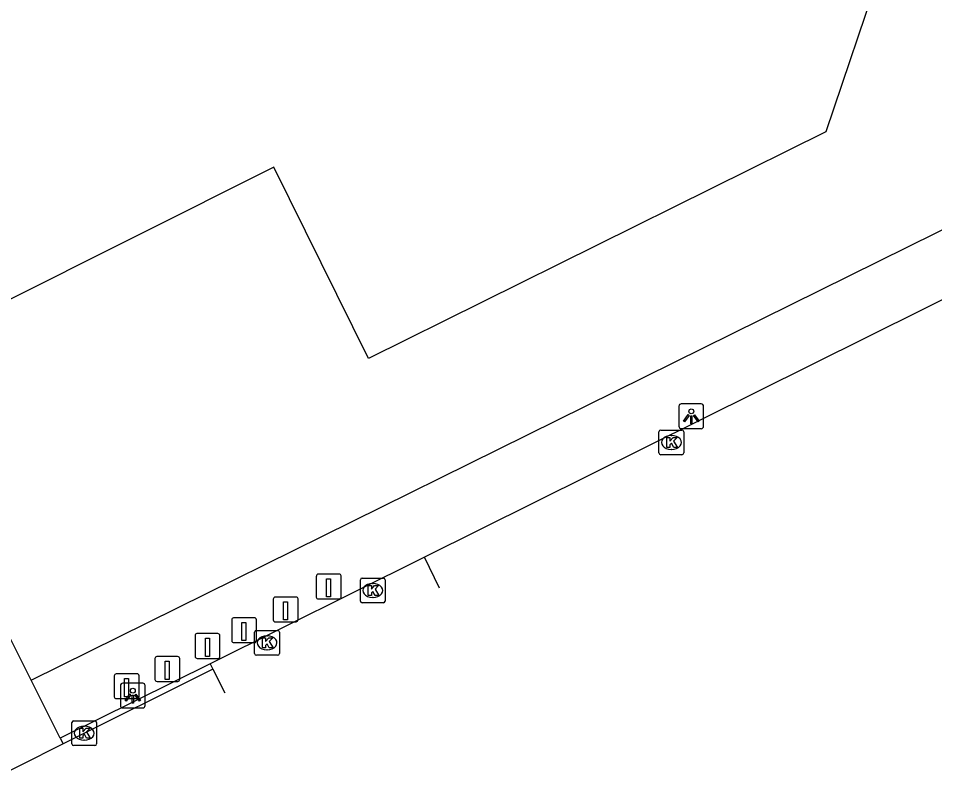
# Model space of a CAD drawing. Extents: x 157692 to 159670, y 381454 to 383289.
# Drawn here: x 158037.36 to 158074.32, y 381563.45 to 381594.48 of the extents above; entities that cross this region are included whole.
import ezdxf

# ---------------------------------------------------------------- set-up
doc = ezdxf.new("R2010")
doc.units = 0
for name, color, linetype in [('IMGEO_Fietspad_gesloten', 7, 'Continuous'), ('IMGEO_Groenvoorziening', 7, 'Continuous'), ('IMGEO_Kolk', 7, 'Continuous'), ('IMGEO_Lichtpunt', 7, 'Continuous'), ('IMGEO_Paal', 7, 'Continuous'), ('IMGEO_Pand', 7, 'Continuous'), ('IMGEO_Voetpad_open', 7, 'Continuous')]:
    doc.layers.add(name, color=color, linetype=linetype)

msp = doc.modelspace()

# ---------------------------------------------------------------- linework, layer by layer
at = {"layer": 'IMGEO_Fietspad_gesloten'}
for points in [[(158121.489, 381605.855), (158093.98, 381592.743), (158053.743, 381572.738)], [(158053.743, 381572.738), (158045.1, 381568.441)], [(158054.355, 381571.496), (158053.743, 381572.738)], [(158045.1, 381568.441), (158039.056, 381565.436)], [(158045.209, 381568.223), (158039.17, 381565.209)], [(158045.1, 381568.441), (158045.209, 381568.223)], [(158045.209, 381568.223), (158045.688, 381567.268)], [(158039.056, 381565.436), (158039.17, 381565.209)], [(158039.17, 381565.209), (158035.637, 381563.445)]]:
    msp.add_lwpolyline(points, dxfattribs=at)
at = {"layer": 'IMGEO_Groenvoorziening'}
msp.add_lwpolyline([(158037.877, 381567.782), (158119.205, 381608.005)], dxfattribs=at)
at = {"layer": 'IMGEO_Kolk'}
for p, q in [((158063.278, 381577.874), (158064.13, 381577.874)), ((158063.203, 381576.948), (158063.203, 381577.8)), ((158063.691, 381577.654), (158063.716, 381577.654)), ((158064.204, 381577.8), (158064.204, 381576.948)), ((158063.714, 381577.094), (158063.689, 381577.094)), ((158064.13, 381576.874), (158063.278, 381576.874)), ((158051.158, 381570.976), (158051.158, 381571.828)), ((158051.233, 381571.902), (158052.085, 381571.902)), ((158051.646, 381571.682), (158051.671, 381571.682)), ((158052.159, 381571.828), (158052.159, 381570.976)), ((158052.085, 381570.902), (158051.233, 381570.902)), ((158051.669, 381571.122), (158051.644, 381571.122)), ((158046.893, 381568.863), (158046.893, 381569.715)), ((158046.968, 381569.789), (158047.82, 381569.789)), ((158047.894, 381569.715), (158047.894, 381568.863)), ((158047.381, 381569.569), (158047.406, 381569.569)), ((158047.404, 381569.009), (158047.379, 381569.009)), ((158047.82, 381568.789), (158046.968, 381568.789)), ((158039.519, 381565.217), (158039.519, 381566.069)), ((158039.594, 381566.143), (158040.446, 381566.143)), ((158040.52, 381566.069), (158040.52, 381565.217)), ((158040.007, 381565.923), (158040.032, 381565.923)), ((158040.03, 381565.363), (158040.005, 381565.363)), ((158040.446, 381565.143), (158039.594, 381565.143))]:
    msp.add_line(p, q, dxfattribs=at)
for points in [[(158063.278, 381577.874), (158064.13, 381577.874)], [(158063.203, 381576.948), (158063.203, 381577.8)], [(158063.524, 381577.574), (158063.647, 381577.574), (158063.647, 381577.423), (158063.777, 381577.574), (158063.941, 381577.574), (158063.795, 381577.423), (158063.948, 381577.174), (158063.796, 381577.174), (158063.711, 381577.338), (158063.647, 381577.271), (158063.647, 381577.174), (158063.524, 381577.174), (158063.524, 381577.574)], [(158064.204, 381577.8), (158064.204, 381576.948)], [(158064.13, 381576.874), (158063.278, 381576.874)], [(158051.158, 381570.976), (158051.158, 381571.828)], [(158051.233, 381571.902), (158052.085, 381571.902)], [(158051.479, 381571.602), (158051.602, 381571.602), (158051.602, 381571.451), (158051.732, 381571.602), (158051.896, 381571.602), (158051.75, 381571.451), (158051.903, 381571.202), (158051.751, 381571.202), (158051.666, 381571.366), (158051.602, 381571.299), (158051.602, 381571.202), (158051.479, 381571.202), (158051.479, 381571.602)], [(158052.159, 381571.828), (158052.159, 381570.976)], [(158052.085, 381570.902), (158051.233, 381570.902)], [(158046.893, 381568.863), (158046.893, 381569.715)], [(158046.968, 381569.789), (158047.82, 381569.789)], [(158047.894, 381569.715), (158047.894, 381568.863)], [(158047.214, 381569.489), (158047.337, 381569.489), (158047.337, 381569.338), (158047.467, 381569.489), (158047.631, 381569.489), (158047.485, 381569.338), (158047.638, 381569.089), (158047.486, 381569.089), (158047.401, 381569.253), (158047.337, 381569.186), (158047.337, 381569.089), (158047.214, 381569.089), (158047.214, 381569.489)], [(158047.82, 381568.789), (158046.968, 381568.789)], [(158039.519, 381565.217), (158039.519, 381566.069)], [(158039.594, 381566.143), (158040.446, 381566.143)], [(158040.52, 381566.069), (158040.52, 381565.217)], [(158039.84, 381565.843), (158039.963, 381565.843), (158039.963, 381565.692), (158040.093, 381565.843), (158040.257, 381565.843), (158040.111, 381565.692), (158040.264, 381565.443), (158040.112, 381565.443), (158040.027, 381565.607), (158039.963, 381565.54), (158039.963, 381565.443), (158039.84, 381565.443), (158039.84, 381565.843)], [(158040.446, 381565.143), (158039.594, 381565.143)]]:
    msp.add_lwpolyline(points, dxfattribs=at)
for centre, start, end in [((158063.28, 381577.798), 91.552, 178.448), ((158063.28, 381577.798), 91.552, 178.448), ((158064.128, 381577.798), 1.552, 88.448), ((158064.128, 381577.798), 1.552, 88.448), ((158063.28, 381576.95), 181.552, 268.448), ((158063.28, 381576.95), 181.552, 268.448), ((158064.128, 381576.95), 271.552, 358.448), ((158064.128, 381576.95), 271.552, 358.448), ((158051.235, 381571.826), 91.552, 178.448), ((158051.235, 381571.826), 91.552, 178.448), ((158052.083, 381571.826), 1.552, 88.448), ((158052.083, 381571.826), 1.552, 88.448), ((158051.235, 381570.978), 181.552, 268.448), ((158051.235, 381570.978), 181.552, 268.448), ((158052.083, 381570.978), 271.552, 358.448), ((158052.083, 381570.978), 271.552, 358.448), ((158046.97, 381569.713), 91.552, 178.448), ((158046.97, 381569.713), 91.552, 178.448), ((158047.818, 381569.713), 1.552, 88.448), ((158047.818, 381569.713), 1.552, 88.448), ((158046.97, 381568.865), 181.552, 268.448), ((158046.97, 381568.865), 181.552, 268.448), ((158047.818, 381568.865), 271.552, 358.448), ((158047.818, 381568.865), 271.552, 358.448), ((158039.596, 381566.067), 91.552, 178.448), ((158039.596, 381566.067), 91.552, 178.448), ((158040.444, 381566.067), 1.552, 88.448), ((158040.444, 381566.067), 1.552, 88.448), ((158039.596, 381565.219), 181.552, 268.448), ((158039.596, 381565.219), 181.552, 268.448), ((158040.444, 381565.219), 271.552, 358.448), ((158040.444, 381565.219), 271.552, 358.448)]:
    msp.add_arc(centre, 0.0765, start, end, dxfattribs=at)
for centre, major_axis, ratio, start_param, end_param in [((158063.69, 381577.374), (-0.387, 0.002), 0.722429, 4.712389, 7.853982), ((158063.715, 381577.374), (-0.39, 0.002), 0.717154, 1.570796, 4.712389), ((158051.645, 381571.402), (-0.387, 0.002), 0.722429, 4.712389, 7.853982), ((158051.67, 381571.402), (-0.39, 0.002), 0.717154, 1.570796, 4.712389), ((158047.38, 381569.289), (-0.387, 0.002), 0.722429, 4.712389, 7.853982), ((158047.405, 381569.289), (-0.39, 0.002), 0.717154, 1.570796, 4.712389), ((158040.006, 381565.643), (-0.387, 0.002), 0.722429, 4.712389, 7.853982), ((158040.031, 381565.643), (-0.39, 0.002), 0.717154, 1.570796, 4.712389)]:
    msp.add_ellipse(centre, major_axis=major_axis, ratio=ratio, start_param=start_param, end_param=end_param, dxfattribs=at)
at = {"layer": 'IMGEO_Lichtpunt'}
for p, q in [((158064.009, 381578.83), (158064.009, 381578.023)), ((158064.009, 381578.83), (158064.009, 381578.023)), ((158064.911, 381578.925), (158064.103, 381578.925)), ((158064.911, 381578.925), (158064.103, 381578.925)), ((158065.005, 381578.023), (158065.005, 381578.83)), ((158065.005, 381578.023), (158065.005, 381578.83)), ((158064.103, 381577.929), (158064.911, 381577.929)), ((158064.103, 381577.929), (158064.911, 381577.929)), ((158041.482, 381567.561), (158041.482, 381566.754)), ((158041.482, 381567.561), (158041.482, 381566.754)), ((158042.384, 381567.656), (158041.576, 381567.656)), ((158042.384, 381567.656), (158041.576, 381567.656)), ((158042.478, 381566.754), (158042.478, 381567.561)), ((158042.478, 381566.754), (158042.478, 381567.561)), ((158041.576, 381566.66), (158042.384, 381566.66)), ((158041.576, 381566.66), (158042.384, 381566.66))]:
    msp.add_line(p, q, dxfattribs=at)
for points in [[(158064.383, 381578.494), (158064.422, 381578.466), (158064.234, 381578.204), (158064.196, 381578.231), (158064.383, 381578.494)], [(158064.485, 381578.446), (158064.532, 381578.446), (158064.532, 381578.124), (158064.485, 381578.124), (158064.485, 381578.446)], [(158064.595, 381578.466), (158064.633, 381578.493), (158064.82, 381578.231), (158064.781, 381578.203), (158064.595, 381578.466)], [(158041.856, 381567.225), (158041.895, 381567.197), (158041.707, 381566.935), (158041.669, 381566.962), (158041.856, 381567.225)], [(158041.958, 381567.177), (158042.005, 381567.177), (158042.005, 381566.855), (158041.958, 381566.855), (158041.958, 381567.177)], [(158042.068, 381567.197), (158042.106, 381567.224), (158042.293, 381566.962), (158042.254, 381566.934), (158042.068, 381567.197)]]:
    msp.add_lwpolyline(points, dxfattribs=at)
for centre in [(158064.508, 381578.628), (158041.981, 381567.359)]:
    msp.add_circle(centre, 0.0994, dxfattribs=at)
for centre, start, end in [((158064.103, 381578.83), 90, 180), ((158064.103, 381578.83), 90, 180), ((158064.911, 381578.83), 0, 90), ((158064.911, 381578.83), 0, 90), ((158064.103, 381578.023), 180, 270), ((158064.103, 381578.023), 180, 270), ((158064.911, 381578.023), 270, 0), ((158064.911, 381578.023), 270, 360), ((158041.576, 381567.561), 90, 180), ((158041.576, 381567.561), 90, 180), ((158042.384, 381567.561), 0, 90), ((158042.384, 381567.561), 0, 90), ((158041.576, 381566.754), 180, 270), ((158041.576, 381566.754), 180, 270), ((158042.384, 381566.754), 270, 0), ((158042.384, 381566.754), 270, 360)]:
    msp.add_arc(centre, 0.0946, start, end, dxfattribs=at)
at = {"layer": 'IMGEO_Paal'}
for p, q in [((158049.382, 381571.978), (158049.382, 381571.137)), ((158049.382, 381571.978), (158049.382, 381571.137)), ((158050.298, 381572.062), (158049.457, 381572.062)), ((158050.298, 381572.062), (158049.457, 381572.062)), ((158050.382, 381571.146), (158050.382, 381571.987)), ((158050.382, 381571.146), (158050.382, 381571.987)), ((158047.646, 381571.052), (158047.646, 381570.211)), ((158047.646, 381571.052), (158047.646, 381570.211)), ((158048.562, 381571.136), (158047.721, 381571.136)), ((158048.562, 381571.136), (158047.721, 381571.136)), ((158048.646, 381570.22), (158048.646, 381571.061)), ((158048.646, 381570.22), (158048.646, 381571.061)), ((158049.466, 381571.062), (158050.307, 381571.062)), ((158049.466, 381571.062), (158050.307, 381571.062)), ((158045.968, 381570.212), (158045.968, 381569.371)), ((158045.968, 381570.212), (158045.968, 381569.371)), ((158046.884, 381570.296), (158046.043, 381570.296)), ((158046.884, 381570.296), (158046.043, 381570.296)), ((158046.968, 381569.38), (158046.968, 381570.221)), ((158046.968, 381569.38), (158046.968, 381570.221)), ((158047.73, 381570.136), (158048.571, 381570.136)), ((158047.73, 381570.136), (158048.571, 381570.136)), ((158044.492, 381569.576), (158044.492, 381568.735)), ((158044.492, 381569.576), (158044.492, 381568.735)), ((158045.408, 381569.66), (158044.567, 381569.66)), ((158045.408, 381569.66), (158044.567, 381569.66)), ((158045.492, 381568.744), (158045.492, 381569.585)), ((158045.492, 381568.744), (158045.492, 381569.585)), ((158046.052, 381569.296), (158046.893, 381569.296)), ((158046.052, 381569.296), (158046.893, 381569.296)), ((158042.872, 381568.65), (158042.872, 381567.809)), ((158042.872, 381568.65), (158042.872, 381567.809)), ((158043.788, 381568.734), (158042.947, 381568.734)), ((158043.788, 381568.734), (158042.947, 381568.734)), ((158043.872, 381567.818), (158043.872, 381568.659)), ((158043.872, 381567.818), (158043.872, 381568.659)), ((158044.576, 381568.66), (158045.417, 381568.66)), ((158044.576, 381568.66), (158045.417, 381568.66)), ((158041.233, 381567.952), (158041.233, 381567.111)), ((158041.233, 381567.952), (158041.233, 381567.111)), ((158042.149, 381568.036), (158041.308, 381568.036)), ((158042.149, 381568.036), (158041.308, 381568.036)), ((158042.233, 381567.12), (158042.233, 381567.961)), ((158042.233, 381567.12), (158042.233, 381567.961)), ((158042.956, 381567.734), (158043.797, 381567.734)), ((158042.956, 381567.734), (158043.797, 381567.734)), ((158041.317, 381567.036), (158042.158, 381567.036)), ((158041.317, 381567.036), (158042.158, 381567.036))]:
    msp.add_line(p, q, dxfattribs=at)
for points in [[(158049.797, 381571.875), (158049.957, 381571.875), (158049.957, 381571.142), (158049.797, 381571.142), (158049.797, 381571.875)], [(158048.061, 381570.949), (158048.221, 381570.949), (158048.221, 381570.216), (158048.061, 381570.216), (158048.061, 381570.949)], [(158046.383, 381570.109), (158046.543, 381570.109), (158046.543, 381569.376), (158046.383, 381569.376), (158046.383, 381570.109)], [(158044.907, 381569.473), (158045.067, 381569.473), (158045.067, 381568.74), (158044.907, 381568.74), (158044.907, 381569.473)], [(158043.287, 381568.547), (158043.447, 381568.547), (158043.447, 381567.814), (158043.287, 381567.814), (158043.287, 381568.547)], [(158041.648, 381567.849), (158041.808, 381567.849), (158041.808, 381567.116), (158041.648, 381567.116), (158041.648, 381567.849)]]:
    msp.add_lwpolyline(points, dxfattribs=at)
for centre, start, end in [((158049.46, 381571.984), 92.4484, 184.2845), ((158049.46, 381571.984), 92.4484, 184.2845), ((158050.304, 381571.984), 2.4484, 94.2845), ((158050.304, 381571.984), 2.4484, 94.2845), ((158047.724, 381571.058), 92.4484, 184.2845), ((158047.724, 381571.058), 92.4484, 184.2845), ((158048.568, 381571.058), 2.4484, 94.2845), ((158048.568, 381571.058), 2.4484, 94.2845), ((158049.46, 381571.14), 182.4484, 274.2845), ((158049.46, 381571.14), 182.4484, 274.2845), ((158050.304, 381571.14), 272.4484, 4.2845), ((158050.304, 381571.14), 272.4484, 4.2845), ((158046.046, 381570.218), 92.4484, 184.2845), ((158046.046, 381570.218), 92.4484, 184.2845), ((158046.89, 381570.218), 2.4484, 94.2845), ((158046.89, 381570.218), 2.4484, 94.2845), ((158047.724, 381570.214), 182.4484, 274.2845), ((158047.724, 381570.214), 182.4484, 274.2845), ((158048.568, 381570.214), 272.4484, 4.2845), ((158048.568, 381570.214), 272.4484, 4.2845), ((158044.57, 381569.582), 92.4484, 184.2845), ((158044.57, 381569.582), 92.4484, 184.2845), ((158045.414, 381569.582), 2.4484, 94.2845), ((158045.414, 381569.582), 2.4484, 94.2845), ((158046.046, 381569.374), 182.4484, 274.2845), ((158046.046, 381569.374), 182.4484, 274.2845), ((158046.89, 381569.374), 272.4484, 4.2845), ((158046.89, 381569.374), 272.4484, 4.2845), ((158042.95, 381568.656), 92.4484, 184.2845), ((158042.95, 381568.656), 92.4484, 184.2845), ((158043.794, 381568.656), 2.4484, 94.2845), ((158043.794, 381568.656), 2.4484, 94.2845), ((158044.57, 381568.738), 182.4484, 274.2845), ((158044.57, 381568.738), 182.4484, 274.2845), ((158045.414, 381568.738), 272.4484, 4.2845), ((158045.414, 381568.738), 272.4484, 4.2845), ((158041.311, 381567.958), 92.4484, 184.2845), ((158041.311, 381567.958), 92.4484, 184.2845), ((158042.155, 381567.958), 2.4484, 94.2845), ((158042.155, 381567.958), 2.4484, 94.2845), ((158042.95, 381567.812), 182.4484, 274.2845), ((158042.95, 381567.812), 182.4484, 274.2845), ((158043.794, 381567.812), 272.4484, 4.2845), ((158043.794, 381567.812), 272.4484, 4.2845), ((158041.311, 381567.114), 182.4484, 274.2845), ((158041.311, 381567.114), 182.4484, 274.2845), ((158042.155, 381567.114), 272.4484, 4.2845), ((158042.155, 381567.114), 272.4484, 4.2845)]:
    msp.add_arc(centre, 0.0779, start, end, dxfattribs=at)
at = {"layer": 'IMGEO_Pand'}
msp.add_lwpolyline([(158064.672, 381611.766), (158072.18, 381596.56), (158069.93, 381589.9), (158051.49, 381580.76), (158047.667, 381588.475), (158036.468, 381582.877), (158029.955, 381596.02), (158031.319, 381597.702), (158028.607, 381603.083), (158026.871, 381602.244), (158026.64, 381602.71), (158028.252, 381603.508)], dxfattribs=at)
at = {"layer": 'IMGEO_Voetpad_open'}
for points in [[(158037.877, 381567.782), (158035.242, 381573.028)], [(158039.056, 381565.436), (158037.877, 381567.782)]]:
    msp.add_lwpolyline(points, dxfattribs=at)

doc.saveas('drawing.dxf')
